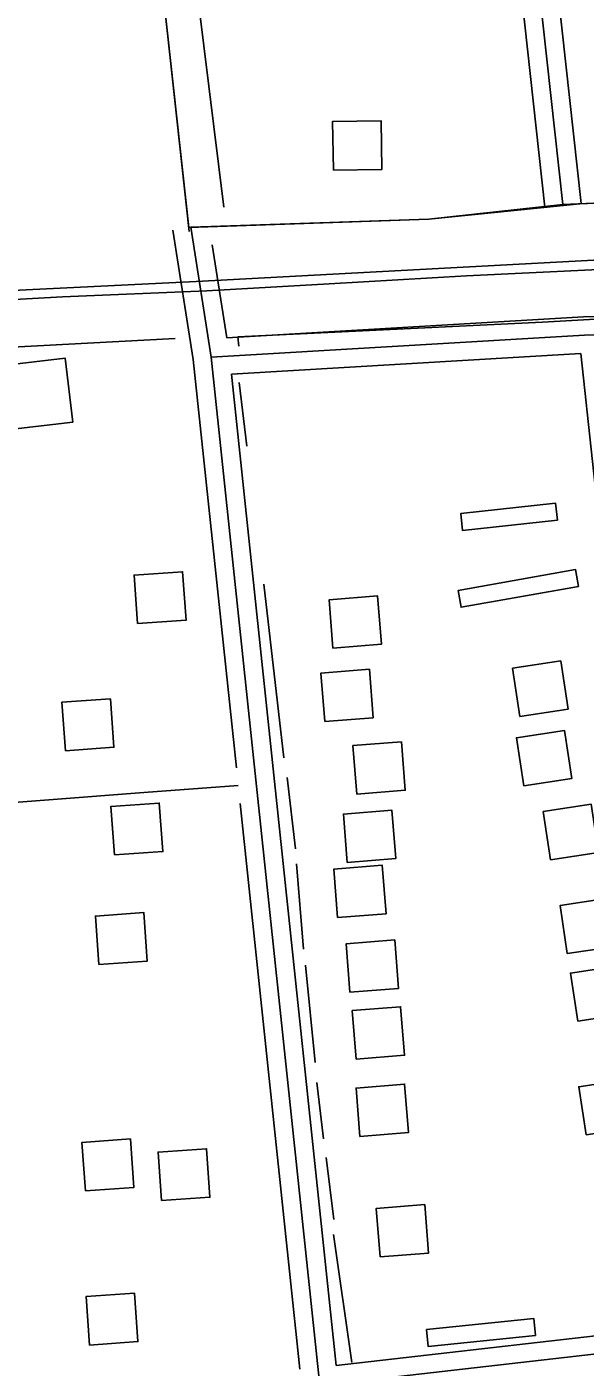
# Model space of a CAD drawing. Extents: x 3477039 to 3515015, y 546746 to 572297.
# Drawn here: x 3505651 to 3506111, y 566541 to 567644 of the extents above; entities that cross this region are included whole.
import ezdxf

# ---------------------------------------------------------------- set-up
doc = ezdxf.new("R2010")
doc.units = 0
for name, color, linetype in [('V-BLDG-OTLN', 7, 'Continuous'), ('V-RAIL-TRAK', 7, 'Continuous'), ('V-ROAD-CNTR', 7, 'Continuous'), ('V-TOPO-SHOR', 7, 'Continuous')]:
    doc.layers.add(name, color=color, linetype=linetype)

msp = doc.modelspace()

# ---------------------------------------------------------------- linework, layer by layer
at = {"layer": 'V-BLDG-OTLN'}
for points in [[(3505903.4, 567526.2), (3505943.3, 567526.9), (3505942.6, 567566.9), (3505902.6, 567566.2)], [(3505688.9, 567319), (3505530.9, 567300.4), (3505524.7, 567353), (3505682.7, 567371.5)], [(3506087.9, 567238.2), (3506086.3, 567252.2), (3506008.2, 567243.6), (3506009.7, 567229.7)], [(3505742.2, 567153.1), (3505782.1, 567155.9), (3505779.3, 567195.8), (3505739.4, 567193)], [(3506105.2, 567183.7), (3506102.7, 567197.5), (3506006.1, 567180.4), (3506008.5, 567166.6)], [(3505903, 567132.9), (3505942.9, 567136.1), (3505939.8, 567175.9), (3505899.9, 567172.8)], [(3506056.9, 567076.8), (3506096.5, 567082.8), (3506090.5, 567122.4), (3506050.9, 567116.4)], [(3505896.2, 567072.5), (3505936.1, 567075.7), (3505933, 567115.5), (3505893.1, 567112.4)], [(3505682.8, 567048.5), (3505722.7, 567051.3), (3505719.8, 567091.2), (3505679.9, 567088.4)], [(3506060, 567019.6), (3506099.5, 567025.6), (3506093.5, 567065.2), (3506054, 567059.2)], [(3505922.7, 567012.8), (3505962.5, 567016), (3505959.4, 567055.8), (3505919.5, 567052.7)], [(3505723.1, 566962.7), (3505763, 566965.5), (3505760.1, 567005.4), (3505720.2, 567002.6)], [(3505914.8, 566956.5), (3505954.7, 566959.7), (3505951.5, 566999.5), (3505911.6, 566996.4)], [(3506082.1, 566958.8), (3506121.6, 566964.8), (3506115.6, 567004.4), (3506076.1, 566998.4)], [(3505906.8, 566911.2), (3505946.7, 566914.3), (3505943.6, 566954.2), (3505903.7, 566951)], [(3506095.9, 566881.5), (3506135.5, 566887.5), (3506129.5, 566927.1), (3506089.9, 566921.1)], [(3505710.3, 566872.5), (3505750.2, 566875.4), (3505747.4, 566915.3), (3505707.5, 566912.4)], [(3505917, 566849.8), (3505956.9, 566852.9), (3505953.8, 566892.8), (3505913.9, 566889.7)], [(3506104.5, 566825.9), (3506144.1, 566831.9), (3506138.1, 566871.5), (3506098.5, 566865.5)], [(3505922, 566794.8), (3505961.9, 566797.9), (3505958.7, 566837.8), (3505918.9, 566834.7)], [(3506111.3, 566732.4), (3506150.8, 566738.4), (3506144.8, 566778), (3506105.3, 566772)], [(3505925.2, 566731.1), (3505965.1, 566734.2), (3505962, 566774.1), (3505922.1, 566770.9)], [(3505699.3, 566686.3), (3505739.2, 566689.1), (3505736.3, 566729), (3505696.4, 566726.2)], [(3505761.9, 566678.3), (3505801.8, 566681.1), (3505799, 566721), (3505759.1, 566718.2)], [(3505941.9, 566632), (3505981.7, 566635.1), (3505978.6, 566675), (3505938.7, 566671.9)], [(3505702.6, 566559.4), (3505742.5, 566562.2), (3505739.7, 566602.1), (3505699.8, 566599.3)], [(3506069.8, 566567.2), (3506068.4, 566581.2), (3505980, 566572.1), (3505981.4, 566558.2)]]:
    msp.add_lwpolyline(points, close=True, dxfattribs=at)
at = {"layer": 'V-RAIL-TRAK'}
for points in [[(3506680.1, 567475.3), (3506622.9, 567471.2), (3506551.6, 567467.9), (3506472.5, 567463.4), (3506391.5, 567458.7), (3506322.4, 567455.9), (3506218.8, 567450.3), (3506121.9, 567444.5), (3506013, 567439.2), (3505899.8, 567432.8), (3505799.1, 567426.9)], [(3505799.1, 567426.9), (3505680.5, 567422), (3505467.1, 567410.1)]]:
    msp.add_lwpolyline(points, dxfattribs=at)
at = {"layer": 'V-ROAD-CNTR'}
for points in [[(3505458.5, 570408.6), (3505573, 569315.8), (3505685.5, 568379.2), (3505784.4, 567479.2)], [(3505957.2, 568696.7), (3505995.7, 568408.6), (3506043.2, 567944.3), (3506092.1, 567498)], [(3506029.8, 567928.8), (3506077.3, 567495.7)], [(3506059.8, 567930.4), (3506107.2, 567498.7)], [(3505736.8, 567912.3), (3505784.8, 567475.8)], [(3503182.2, 567300.7), (3504564.8, 567374.5), (3505790.5, 567434.7), (3507012.4, 567500.1), (3508074.9, 567553), (3510418.8, 567677.9), (3512052.4, 567762.1)], [(3505786, 567479.3), (3505982, 567486), (3506092.1, 567498), (3506378.9, 567510.3)], [(3506106.2, 567498.6), (3506381.2, 567510.4)], [(3505784.4, 567479.2), (3505982, 567486), (3506106.2, 567498.6)], [(3505771.2, 567476.9), (3505788, 567370.5), (3505823.5, 567034.5)], [(3505786, 567479.3), (3505802.9, 567372.4), (3505892.3, 566526)], [(3505803.5, 567464.9), (3505815.6, 567388.2)], [(3505815.6, 567388.2), (3506109.3, 567405.5), (3506181.1, 567407.5)], [(3505802.9, 567372.4), (3506110, 567390.5), (3506181.5, 567392.5)], [(3505819.5, 567358.4), (3506107, 567375.3)], [(3506107, 567375.3), (3506193.5, 566575.6)], [(3505819.5, 567358.4), (3505905.6, 566542.6)], [(3505440, 566994.5), (3505597.9, 567002.6), (3505747.3, 567014.2), (3505825.1, 567019.9)], [(3505826.6, 567005.2), (3505875.8, 566539.7)], [(3506401.2, 566580.6), (3506203.9, 566561.7), (3505892.2, 566526), (3505348, 566482.3), (3505033.2, 566455.3)], [(3506193.5, 566575.6), (3505905.6, 566542.6)]]:
    msp.add_lwpolyline(points, dxfattribs=at)
at = {"layer": 'V-TOPO-SHOR'}
for p, q in [((3505813.2, 567495.8), (3505792.7, 567661.7)), ((3505825.6, 567381.5), (3505824.8, 567389.2)), ((3505832.1, 567299), (3505825.9, 567351.5)), ((3505862.6, 567042.6), (3505846, 567185.5)), ((3505872.3, 566967.7), (3505865.4, 567026.4)), ((3505878.9, 566885.2), (3505872.9, 566955.4)), ((3505888.4, 566791.8), (3505880.3, 566872.1)), ((3505895.3, 566729.2), (3505889.7, 566775.6)), ((3505903.6, 566662.8), (3505897.4, 566713.8)), ((3505918.6, 566545), (3505903.5, 566650.5))]:
    msp.add_line(p, q, dxfattribs=at)
for points in [[(3505824.8, 567389.2), (3506075.6, 567401.1), (3506268.5, 567412.1), (3506320.6, 567420), (3506379.7, 567431.8)], [(3504621, 567321.7), (3504629.3, 567322.3), (3504779.4, 567333.5), (3504920.1, 567340.7), (3505113.1, 567352), (3505371.5, 567359.6), (3505613.1, 567379.3), (3505773.2, 567387.6)]]:
    msp.add_lwpolyline(points, dxfattribs=at)

doc.saveas('drawing.dxf')
